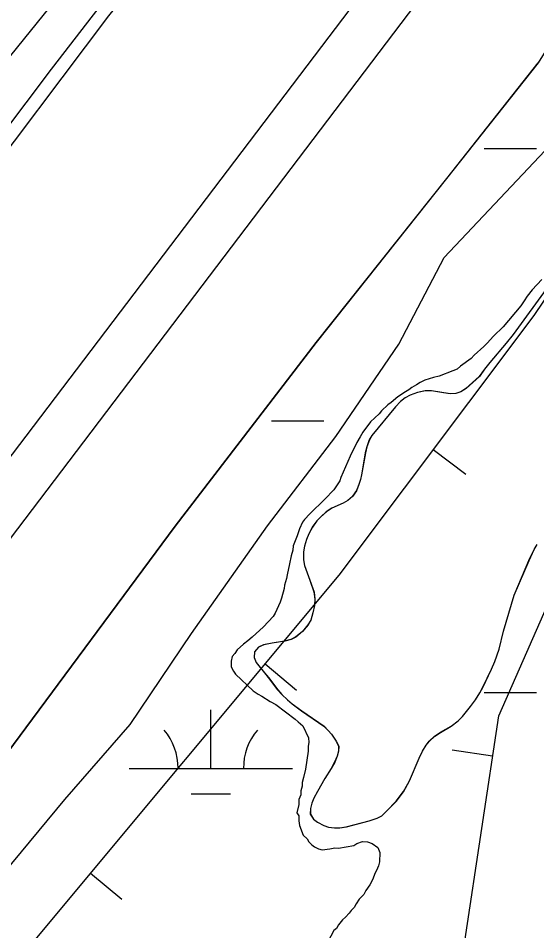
# Model space of a CAD drawing. Extents: x 3297735 to 3335592, y 670436 to 695807.
# Drawn here: x 3313415 to 3313732, y 687479 to 688037 of the extents above; entities that cross this region are included whole.
import ezdxf

# ---------------------------------------------------------------- set-up
doc = ezdxf.new("R2010")
doc.units = 0
for name, color, linetype in [('V-BORW-LINE', 7, 'Continuous'), ('V-LEVE-TOET', 7, 'Continuous'), ('V-ROAD-CNTR', 7, 'Continuous'), ('V-SITE-VEGE', 7, 'Continuous'), ('V-SURV-LINE', 7, 'Continuous'), ('V-TOPO-SHOR', 7, 'Continuous'), ('V-WETL-SWMP', 7, 'Continuous')]:
    doc.layers.add(name, color=color, linetype=linetype)

msp = doc.modelspace()

# ---------------------------------------------------------------- linework, layer by layer
at = {"layer": 'V-BORW-LINE'}
for p, q in [((3313668.26, 687772.77), (3313688.27, 687757.78)), ((3313565.46, 687641.74), (3313584.66, 687625.72)), ((3313704.61, 687585.25), (3313679.88, 687588.96)), ((3313458.74, 687513.81), (3313477.94, 687497.79))]:
    msp.add_line(p, q, dxfattribs=at)
msp.add_lwpolyline([(3313687.62, 687472.14), (3313708.32, 687610.01), (3313807.33, 687834.87), (3313963.09, 688023.05), (3314039.71, 688119.23), (3314102.16, 688219.57), (3314162.92, 688325.75), (3314175.34, 688410.14), (3314111.1, 688434.27), (3314033.61, 688358.98), (3313984.52, 688259.49), (3313867.11, 688078.05), (3313824.67, 687995.28), (3313729.74, 687854.8), (3313610.65, 687695.91), (3313421.57, 687469.25)], dxfattribs=at)
msp.add_lwpolyline([(3313687.62, 687472.14), (3313708.32, 687610.01), (3313807.33, 687834.87), (3313963.09, 688023.05), (3314039.71, 688119.23), (3314102.16, 688219.57), (3314162.92, 688325.75), (3314175.34, 688410.14), (3314111.1, 688434.27), (3314033.61, 688358.98), (3313984.52, 688259.49), (3313867.11, 688078.05), (3313824.67, 687995.28), (3313729.74, 687854.8), (3313610.65, 687695.91), (3313421.57, 687469.25)], dxfattribs=at)
at = {"layer": 'V-LEVE-TOET'}
for points in [[(3312835.44, 687189.8), (3312882.84, 687266.24), (3312923.04, 687327.89), (3312973.81, 687393.78), (3313064.64, 687510.81), (3313175.88, 687647.71), (3313273.88, 687777.79), (3313383.48, 687923.47), (3313469.9, 688037.93), (3313558.01, 688147.11), (3313613.27, 688221.7), (3313659.76, 688295.53), (3313708.01, 688370.2), (3313751.93, 688448.44), (3313821.82, 688571), (3313870.99, 688648.29), (3313893.31, 688681.27), (3313922.88, 688733.43), (3313972.1, 688815.1), (3314024.91, 688903.73), (3314088.43, 689007.1), (3314100.44, 689022.38)], [(3314068.15, 688580.34), (3314052.68, 688543.75), (3314040.18, 688525.52), (3314003.42, 688450.07), (3313976.63, 688403.29), (3313914.27, 688305.48), (3313822.41, 688153.95), (3313732.39, 688009.37), (3313676.49, 687938.54), (3313596.64, 687838.34), (3313510.53, 687726), (3313407.48, 687586.83), (3313285.96, 687435.68), (3313166.06, 687275.79), (3313080.78, 687159.95), (3313005.17, 687050.09), (3312927.4, 686907.98), (3312843.21, 686742.38)]]:
    msp.add_lwpolyline(points, dxfattribs=at)
at = {"layer": 'V-ROAD-CNTR'}
msp.add_lwpolyline([(3314373.6, 689362.12), (3314200.87, 689207.51), (3314168.4, 689173.19), (3314113.21, 689106.96), (3314080.23, 689061.41), (3314052.43, 689016.07), (3314022.77, 688966.04), (3313832.5, 688665.76), (3313673.65, 688385.56), (3313641.67, 688338.85), (3313605.69, 688279.35), (3313572.76, 688233.23), (3313515.02, 688151.87), (3313461.4, 688077.75), (3313286.68, 687861.68), (3313174.04, 687698.62), (3313054.79, 687552.19), (3312992.72, 687471.13)], dxfattribs=at)
at = {"layer": 'V-SITE-VEGE'}
for points in [[(3313566.93, 687726.13), (3313608.8, 687780.76), (3313647.19, 687837.18), (3313675.02, 687890.23), (3313743.39, 687962.89), (3313777.25, 688008.86), (3313808.59, 688061.86), (3313838.79, 688094.75), (3313864.53, 688121.56), (3313867.2, 688125.03), (3313885.96, 688153.68), (3313902.16, 688186.74), (3313925.43, 688225.84), (3313952.18, 688263.15), (3313975.4, 688297.87), (3313998.65, 688335.22), (3314024.7, 688385.67), (3314077.51, 688474.3)], [(3313734.63, 687876.86), (3313728.73, 687870.54)], [(3313728.73, 687870.54), (3313725.77, 687866.5), (3313723.98, 687863.62), (3313721.91, 687860.74), (3313710.98, 687847.79), (3313705.08, 687842.05), (3313701.25, 687837.74), (3313699.18, 687835.72), (3313693.3, 687830.56), (3313691.53, 687828.55), (3313685.06, 687823.69), (3313683.01, 687821.97), (3313680.37, 687820.84), (3313671.9, 687817.75), (3313668.39, 687816.92), (3313663.14, 687815.25), (3313660.21, 687813.83), (3313658.15, 687812.4), (3313655.22, 687810.69), (3313653.46, 687809.26), (3313651.41, 687808.13), (3313646.71, 687804.99), (3313642.6, 687801.55), (3313640.54, 687800.12), (3313636.71, 687796.39), (3313635.23, 687794.66), (3313629.93, 687789.79), (3313625.2, 687783.45), (3313623.71, 687780.56), (3313621.62, 687777.09), (3313617.44, 687768.71), (3313611.74, 687755.7), (3313611.14, 687753.67), (3313607.57, 687748.19), (3313601.97, 687742.44), (3313592.84, 687733.54), (3313589.6, 687730.09), (3313588.41, 687728.36), (3313586.61, 687724.31), (3313585.1, 687719.97), (3313582.69, 687713.89), (3313582.37, 687711.28), (3313581.45, 687707.8), (3313580.51, 687702.86), (3313578.97, 687696.2), (3313578.65, 687693.87), (3313577.43, 687689.81), (3313577.12, 687687.78), (3313575.59, 687681.98), (3313574.68, 687679.38), (3313572.59, 687675.04), (3313571.69, 687672.72), (3313570.5, 687670.7), (3313564.6, 687664.38), (3313557.53, 687658.07), (3313554.88, 687655.78), (3313552.24, 687653.78), (3313548.41, 687650.34), (3313546.93, 687648.03), (3313545.45, 687646.3), (3313544.83, 687643.4), (3313544.79, 687639.91), (3313546.21, 687637.27), (3313547.35, 687635.51), (3313558.27, 687625.19), (3313561.15, 687623.12), (3313563.46, 687621.92), (3313568.66, 687618.66), (3313572.12, 687616.86), (3313583.94, 687607.98), (3313585.66, 687606.22), (3313588.54, 687603.85), (3313591.93, 687596.54), (3313592.19, 687593.62), (3313591.86, 687591.3), (3313591.83, 687588.39), (3313590.23, 687577.36), (3313589, 687572.14), (3313588.09, 687569.24), (3313588.06, 687566.9), (3313587.44, 687563.97), (3313587.4, 687561.63), (3313586.19, 687558.72), (3313586.16, 687555.79), (3313584.92, 687550.53), (3313586.06, 687548.76), (3313586.03, 687545.82), (3313586.57, 687542.89), (3313588.84, 687537), (3313591.16, 687534.62), (3313592.31, 687532.85), (3313594.04, 687531.07), (3313595.78, 687529.88), (3313598.11, 687528.67), (3313600.45, 687528.06), (3313605.14, 687528.58), (3313608.08, 687529.13), (3313610.42, 687529.1), (3313619.82, 687530.73), (3313621.59, 687531.88), (3313625.12, 687533.01)], [(3312857.19, 686677.59), (3312910.16, 686778.48), (3312940.03, 686853.39), (3312966.15, 686909.09), (3313003.67, 686966.4), (3313043.77, 687020.16), (3313090.05, 687077.36), (3313128.52, 687140.78), (3313150.16, 687188.66), (3313186.73, 687239.84), (3313224.12, 687287.52), (3313282.04, 687364.7), (3313304.2, 687385.43), (3313338.88, 687426.13), (3313371.85, 687470.36), (3313405.69, 687513.7), (3313443.05, 687558.75), (3313483.05, 687604.64), (3313520.55, 687660.19), (3313566.93, 687726.13)], [(3313625.12, 687533.01), (3313628.06, 687532.97), (3313630.97, 687531.76), (3313634.46, 687529.37), (3313635.59, 687526.43), (3313635.51, 687520.57), (3313634.9, 687518.23), (3313633.69, 687515.32), (3313632.49, 687513.58), (3313631.27, 687510.07), (3313629.47, 687506.58), (3313627.08, 687503.1), (3313625.88, 687500.77), (3313622.91, 687497.88), (3313621.11, 687494.97), (3313619.91, 687492.64), (3313618.13, 687490.91), (3313616.94, 687489.16), (3313614.56, 687486.85), (3313612.78, 687485.12), (3313610.4, 687482.22), (3313609.2, 687479.89), (3313607.42, 687478.74), (3313603.82, 687471.75)]]:
    msp.add_lwpolyline(points, dxfattribs=at)
at = {"layer": 'V-SURV-LINE'}
for points in [[(3312992.87, 687218.98), (3313683.57, 688129.34)], [(3313707.46, 688111.2), (3313016.76, 687200.83)]]:
    msp.add_lwpolyline(points, dxfattribs=at)
at = {"layer": 'V-TOPO-SHOR'}
for points in [[(3312332.12, 686275.34), (3312363.13, 686339.43), (3312452.02, 686508.13), (3312576.1, 686730.34), (3312654.04, 686873.53), (3312737.5, 687032.57), (3312844.38, 687224.04), (3312885.89, 687287.2), (3312938.11, 687357.29), (3313036.19, 687484.29), (3313180.1, 687666.43), (3313253.92, 687764.56), (3313372.75, 687923.14), (3313434.86, 688005.49), (3313541.04, 688143), (3313576.18, 688192.09), (3313612.22, 688242.93), (3313669.04, 688326.23), (3313750.45, 688464.07), (3313882.47, 688684.41), (3313975.65, 688842.44), (3314080.45, 689010.93)], [(3313738.92, 687873.05), (3313717.18, 687843.15), (3313712.84, 687837.77), (3313702.89, 687826.06), (3313699.63, 687821.93), (3313696.47, 687817.5), (3313688.32, 687810.14), (3313685.09, 687808.04), (3313682.16, 687807.01), (3313678.67, 687806.77), (3313674.6, 687807.41), (3313667.14, 687808.67), (3313663.45, 687808.62), (3313658.68, 687807.61), (3313654.2, 687806.02), (3313651.17, 687804.41), (3313648.23, 687802.12), (3313645.28, 687798.86), (3313630.79, 687781.38), (3313629.2, 687778.78), (3313627.69, 687774.53), (3313626.76, 687770.76), (3313624.45, 687757.4), (3313623.74, 687754.4), (3313622.83, 687751.5), (3313621.32, 687747.64), (3313618.95, 687744.18), (3313616.1, 687741.69), (3313613.17, 687740.08), (3313606.33, 687736.96), (3313602.91, 687734.68), (3313599.47, 687731.71), (3313597.11, 687729.13), (3313594.34, 687725.28), (3313592.25, 687721.23), (3313590.85, 687717.85), (3313589.63, 687713.7), (3313589, 687710.21), (3313588.94, 687705.36), (3313589.48, 687701.86), (3313592.86, 687692.98), (3313595.38, 687685.67), (3313595.81, 687681.3)], [(3313595.81, 687681.3), (3313595.66, 687677.42), (3313594.73, 687672.87), (3313593.41, 687668.52), (3313591.72, 687665.63), (3313588.37, 687661.5), (3313584.25, 687658.16), (3313581.32, 687656.64), (3313577.43, 687655.53), (3313569.74, 687654.37), (3313564.58, 687653.27), (3313561.37, 687651.95), (3313559, 687649.17), (3313558.86, 687645.68), (3313560.08, 687642.56), (3313565.04, 687636.18), (3313567.43, 687633.44), (3313573.16, 687625.79), (3313575.74, 687622.95), (3313579.09, 687619.7), (3313582.07, 687617.23), (3313587.84, 687613.08), (3313601.5, 687603.69), (3313604.08, 687601.03), (3313606.09, 687598.68), (3313608.95, 687594.47), (3313610.46, 687591.44), (3313610.42, 687588.43), (3313609.51, 687585.34), (3313608, 687581.57), (3313605.92, 687577.72), (3313602.05, 687571.56), (3313597.48, 687563.66), (3313595.3, 687559.61), (3313594.09, 687556.52), (3313593.18, 687553.33), (3313593.13, 687549.74), (3313595.13, 687546.81), (3313597.53, 687544.93), (3313601.39, 687542.84), (3313604.29, 687541.83), (3313607.97, 687541.4), (3313611.07, 687541.36), (3313615.16, 687541.98), (3313629.08, 687545.78), (3313634.05, 687547.27), (3313636.79, 687548.88), (3313639.74, 687551.66), (3313645.73, 687557.79), (3313650.08, 687563.56), (3313653.85, 687570.21), (3313659.66, 687584.01), (3313661.66, 687588.25), (3313663.94, 687592.01), (3313665.91, 687594.51), (3313669.15, 687597.47), (3313672.68, 687599.85), (3313679.33, 687603.65), (3313683.45, 687606.8), (3313686.2, 687609.58), (3313691.13, 687615.72), (3313694.09, 687619.66), (3313696.77, 687623.99), (3313698.56, 687627.37), (3313703.94, 687638.55), (3313705.94, 687643.09), (3313708.57, 687650.72), (3313711.23, 687661.75), (3313717.83, 687683.79), (3313726.84, 687704.93), (3313730.03, 687711.68), (3313731.81, 687714.66)]]:
    msp.add_lwpolyline(points, dxfattribs=at)
at = {"layer": 'V-WETL-SWMP'}
for p, q in [((3313676.52, 687938.52), (3313732.42, 688009.36)), ((3313699.35, 687956.81), (3313731.35, 687956.81)), ((3313596.67, 687838.32), (3313676.52, 687938.52)), ((3313738.95, 687873.03), (3313717.21, 687843.13)), ((3313717.21, 687843.13), (3313712.87, 687837.75)), ((3313510.56, 687725.99), (3313596.67, 687838.32)), ((3313712.87, 687837.75), (3313702.92, 687826.04)), ((3313702.92, 687826.04), (3313699.66, 687821.91)), ((3313696.5, 687817.49), (3313688.35, 687810.12)), ((3313699.66, 687821.91), (3313696.5, 687817.49)), ((3313654.24, 687806.01), (3313651.21, 687804.39)), ((3313658.72, 687807.6), (3313654.24, 687806.01)), ((3313663.49, 687808.6), (3313658.72, 687807.6)), ((3313667.18, 687808.65), (3313663.49, 687808.6)), ((3313678.7, 687806.76), (3313667.18, 687808.65)), ((3313682.2, 687807), (3313678.7, 687806.76)), ((3313685.12, 687808.03), (3313682.2, 687807)), ((3313688.35, 687810.12), (3313685.12, 687808.03)), ((3313648.27, 687802.1), (3313645.31, 687798.84)), ((3313651.21, 687804.39), (3313648.27, 687802.1)), ((3313645.31, 687798.84), (3313630.82, 687781.37)), ((3313569.44, 687790.31), (3313601.44, 687790.31)), ((3313629.23, 687778.77), (3313627.72, 687774.52)), ((3313630.82, 687781.37), (3313629.23, 687778.77)), ((3313627.72, 687774.52), (3313626.8, 687770.75)), ((3313626.8, 687770.75), (3313624.49, 687757.38)), ((3313624.49, 687757.38), (3313623.77, 687754.38)), ((3313622.86, 687751.48), (3313621.36, 687747.62)), ((3313623.77, 687754.38), (3313622.86, 687751.48)), ((3313621.36, 687747.62), (3313618.98, 687744.16)), ((3313613.2, 687740.06), (3313606.37, 687736.95)), ((3313616.14, 687741.67), (3313613.2, 687740.06)), ((3313618.98, 687744.16), (3313616.14, 687741.67)), ((3313602.94, 687734.66), (3313599.51, 687731.7)), ((3313606.37, 687736.95), (3313602.94, 687734.66)), ((3313597.15, 687729.11), (3313594.38, 687725.26)), ((3313599.51, 687731.7), (3313597.15, 687729.11)), ((3313407.51, 687586.82), (3313510.56, 687725.99)), ((3313594.38, 687725.26), (3313592.29, 687721.22)), ((3313590.89, 687717.84), (3313589.67, 687713.68)), ((3313592.29, 687721.22), (3313590.89, 687717.84)), ((3313589.67, 687713.68), (3313589.04, 687710.19)), ((3313726.87, 687704.91), (3313730.06, 687711.66)), ((3313730.06, 687711.66), (3313731.85, 687714.65)), ((3313589.04, 687710.19), (3313588.98, 687705.34)), ((3313588.98, 687705.34), (3313589.51, 687701.84)), ((3313589.51, 687701.84), (3313592.89, 687692.97)), ((3313717.86, 687683.78), (3313726.87, 687704.91)), ((3313592.89, 687692.97), (3313595.42, 687685.66)), ((3313595.42, 687685.66), (3313595.84, 687681.28)), ((3313711.27, 687661.74), (3313717.86, 687683.78)), ((3313595.7, 687677.41), (3313594.77, 687672.86)), ((3313595.84, 687681.28), (3313595.7, 687677.41)), ((3313594.77, 687672.86), (3313593.45, 687668.51)), ((3313593.45, 687668.51), (3313591.76, 687665.62)), ((3313588.41, 687661.49), (3313584.29, 687658.14)), ((3313591.76, 687665.62), (3313588.41, 687661.49)), ((3313708.6, 687650.71), (3313711.27, 687661.74)), ((3313577.46, 687655.51), (3313569.78, 687654.35)), ((3313581.36, 687656.63), (3313577.46, 687655.51)), ((3313584.29, 687658.14), (3313581.36, 687656.63)), ((3313561.4, 687651.94), (3313559.04, 687649.16)), ((3313564.62, 687653.26), (3313561.4, 687651.94)), ((3313569.78, 687654.35), (3313564.62, 687653.26)), ((3313705.98, 687643.07), (3313708.6, 687650.71)), ((3313559.04, 687649.16), (3313558.89, 687645.66)), ((3313558.89, 687645.66), (3313560.11, 687642.54)), ((3313560.11, 687642.54), (3313565.08, 687636.17)), ((3313698.59, 687627.35), (3313703.98, 687638.54)), ((3313703.98, 687638.54), (3313705.98, 687643.07)), ((3313565.08, 687636.17), (3313567.47, 687633.42)), ((3313567.47, 687633.42), (3313573.19, 687625.78)), ((3313696.8, 687623.98), (3313698.59, 687627.35)), ((3313573.19, 687625.78), (3313575.78, 687622.93)), ((3313575.78, 687622.93), (3313579.13, 687619.68)), ((3313694.12, 687619.65), (3313696.8, 687623.98)), ((3313699.35, 687624.13), (3313731.35, 687624.13)), ((3313579.13, 687619.68), (3313582.11, 687617.22)), ((3313582.11, 687617.22), (3313587.87, 687613.07)), ((3313691.16, 687615.71), (3313694.12, 687619.65)), ((3313532.29, 687577.7), (3313532.29, 687613.7)), ((3313587.87, 687613.07), (3313601.53, 687603.67)), ((3313686.23, 687609.56), (3313691.16, 687615.71)), ((3313679.36, 687603.63), (3313683.48, 687606.78)), ((3313683.48, 687606.78), (3313686.23, 687609.56)), ((3313601.53, 687603.67), (3313604.12, 687601.02)), ((3313604.12, 687601.02), (3313606.13, 687598.66)), ((3313669.19, 687597.46), (3313672.71, 687599.84)), ((3313672.71, 687599.84), (3313679.36, 687603.63)), ((3313606.13, 687598.66), (3313608.98, 687594.45)), ((3313608.98, 687594.45), (3313610.5, 687591.43)), ((3313663.97, 687591.99), (3313665.95, 687594.49)), ((3313665.95, 687594.49), (3313669.19, 687597.46)), ((3313610.46, 687588.42), (3313609.54, 687585.32)), ((3313610.5, 687591.43), (3313610.46, 687588.42)), ((3313659.7, 687583.99), (3313661.69, 687588.24)), ((3313661.69, 687588.24), (3313663.97, 687591.99)), ((3313609.54, 687585.32), (3313608.04, 687581.56)), ((3313653.89, 687570.19), (3313659.7, 687583.99)), ((3313482.29, 687577.7), (3313582.29, 687577.7)), ((3313605.95, 687577.7), (3313602.09, 687571.54)), ((3313608.04, 687581.56), (3313605.95, 687577.7)), ((3313602.09, 687571.54), (3313597.52, 687563.65)), ((3313650.12, 687563.54), (3313653.89, 687570.19)), ((3313520.29, 687562.27), (3313544.29, 687562.27)), ((3313597.52, 687563.65), (3313595.33, 687559.6)), ((3313645.77, 687557.78), (3313650.12, 687563.54)), ((3313594.13, 687556.51), (3313593.21, 687553.32)), ((3313595.33, 687559.6), (3313594.13, 687556.51)), ((3313639.77, 687551.65), (3313645.77, 687557.78)), ((3313593.21, 687553.32), (3313593.17, 687549.73)), ((3313593.17, 687549.73), (3313595.16, 687546.79)), ((3313634.09, 687547.26), (3313636.82, 687548.87)), ((3313636.82, 687548.87), (3313639.77, 687551.65)), ((3313595.16, 687546.79), (3313597.57, 687544.92)), ((3313597.57, 687544.92), (3313601.42, 687542.83)), ((3313615.19, 687541.97), (3313629.12, 687545.77)), ((3313629.12, 687545.77), (3313634.09, 687547.26)), ((3313601.42, 687542.83), (3313604.32, 687541.82)), ((3313604.32, 687541.82), (3313608, 687541.38)), ((3313608, 687541.38), (3313611.11, 687541.34)), ((3313611.11, 687541.34), (3313615.19, 687541.97))]:
    msp.add_line(p, q, dxfattribs=at)
for centre, start, end in [((3313477.04, 687578.18), 359.2282, 40.7718), ((3313587.53, 687578.18), 139.2282, 180.7718)]:
    msp.add_arc(centre, 35.25, start, end, dxfattribs=at)

doc.saveas('drawing.dxf')
